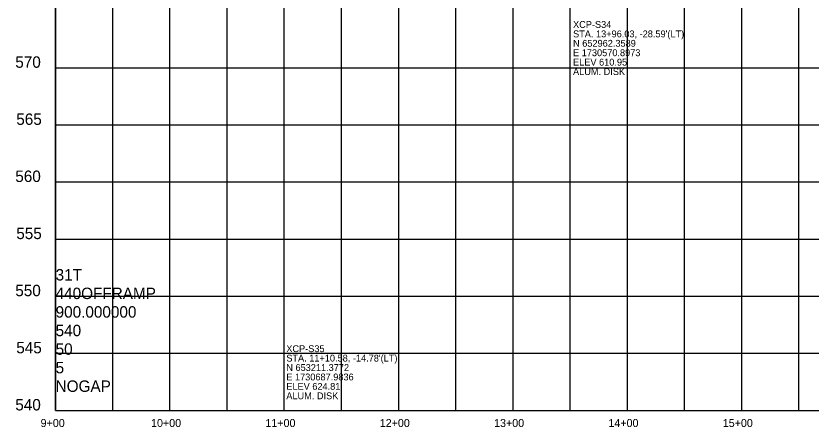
# Model space of a CAD drawing. Extents: x 1729869 to 1735532, y 648588 to 653771.
# Drawn here: x 1732067 to 1732763, y 648675 to 649035 of the extents above; entities that cross this region are included whole.
import ezdxf

# ---------------------------------------------------------------- set-up
doc = ezdxf.new("R2010")
doc.units = 0
for name, color, linetype in [('DESIGN - SHEET - Corner Text', 7, 'Continuous'), ('DESIGN - SHEET - Light Grid', 7, 'Continuous'), ('SURVEY - PROFILE - Control with Text', 7, 'Continuous')]:
    doc.layers.add(name, color=color, linetype=linetype)

msp = doc.modelspace()

# ---------------------------------------------------------------- linework, layer by layer
at = {"layer": 'DESIGN - SHEET - Light Grid'}
for p, q in [((1732102.23, 648689.29), (1732102.23, 649989.29)), ((1732102.23, 649989.29), (1732102.23, 648689.29)), ((1732152.23, 648689.29), (1732152.23, 649989.29)), ((1732202.23, 648689.29), (1732202.23, 649989.29)), ((1732252.23, 648689.29), (1732252.23, 649989.29)), ((1732302.23, 648689.29), (1732302.23, 649989.29)), ((1732352.23, 648689.29), (1732352.23, 649989.29)), ((1732402.23, 648689.29), (1732402.23, 649989.29)), ((1732452.23, 648689.29), (1732452.23, 649989.29)), ((1732502.23, 648689.29), (1732502.23, 649989.29)), ((1732552.23, 648689.29), (1732552.23, 649989.29)), ((1732602.23, 648689.29), (1732602.23, 649989.29)), ((1732652.23, 648689.29), (1732652.23, 649989.29)), ((1732702.23, 648689.29), (1732702.23, 649989.29)), ((1732752.23, 648689.29), (1732752.23, 649989.29)), ((1732102.23, 648989.29), (1735502.23, 648989.29)), ((1732102.23, 648939.29), (1735502.23, 648939.29)), ((1732102.23, 648889.29), (1735502.23, 648889.29)), ((1732102.23, 648839.29), (1735502.23, 648839.29)), ((1732102.23, 648789.29), (1735502.23, 648789.29)), ((1732102.23, 648739.29), (1735502.23, 648739.29)), ((1732102.23, 648689.29), (1735321.59, 648689.29)), ((1732102.23, 648689.29), (1732102.23, 648689.29)), ((1732102.23, 648689.29), (1735502.23, 648689.29))]:
    msp.add_line(p, q, dxfattribs=at)

# ---------------------------------------------------------------- texts
at = {"layer": 'DESIGN - SHEET - Corner Text'}
for s, height, p in [('570', 10, (1732066.95, 648989.29)), ('565', 10, (1732067.81, 648939.29)), ('560', 10, (1732066.95, 648889.29)), ('555', 10, (1732067.81, 648839.29)), ('550', 10, (1732066.95, 648789.29)), ('545', 10, (1732067.81, 648739.29)), ('540', 10, (1732066.95, 648689.29)), ('9+00', 7, (1732089.09, 648674.79)), ('10+00', 7, (1732185.68, 648674.79)), ('11+00', 7, (1732285.68, 648674.79)), ('12+00', 7, (1732385.68, 648674.79)), ('13+00', 7, (1732485.68, 648674.79)), ('14+00', 7, (1732585.68, 648674.79)), ('15+00', 7, (1732685.68, 648674.79))]:
    msp.add_text(s, height=height, dxfattribs=at).set_placement(p)
at = {"layer": 'DESIGN - SHEET - Light Grid'}
for s, p in [('31T', (1732102.23, 648803.04)), ('440OFFRAMP', (1732102.23, 648786.79)), ('900.000000', (1732102.23, 648770.54)), ('540', (1732102.23, 648754.29)), ('50', (1732102.23, 648738.04)), ('5', (1732102.23, 648721.79)), ('NOGAP', (1732102.23, 648705.54))]:
    msp.add_text(s, height=10, dxfattribs=at).set_placement(p)
at = {"layer": 'SURVEY - PROFILE - Control with Text'}
for s, p in [('XCP-S34', (1732554.74, 649024.2)), ("STA. 13+96.03, -28.59'(LT)", (1732554.74, 649015.95)), ('N 652962.3589', (1732554.74, 649007.7)), ('E 1730570.8973', (1732554.74, 648999.45)), ('ELEV 610.95', (1732554.74, 648991.2)), ('ALUM. DISK', (1732554.74, 648982.95)), ('XCP-S35', (1732303.97, 648740.34)), ("STA. 11+10.58, -14.78'(LT)", (1732303.97, 648732.09)), ('N 653211.3772', (1732303.97, 648723.84)), ('E 1730687.9836', (1732303.97, 648715.59)), ('ELEV 624.81', (1732303.97, 648707.34)), ('ALUM. DISK', (1732303.97, 648699.09))]:
    msp.add_text(s, height=6, dxfattribs=at).set_placement(p)

doc.saveas('drawing.dxf')
